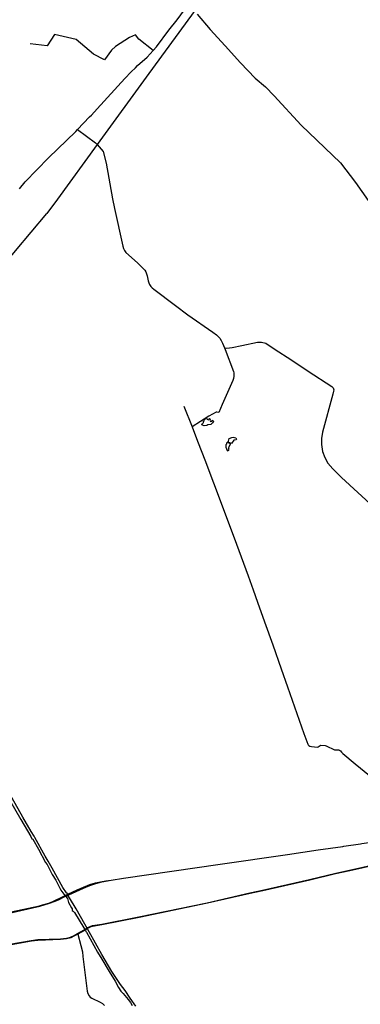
# Model space of a CAD drawing. Header units: millimetres. Extents: x 664923 to 767831, y 3118803 to 3207600.
# Tile 417 of 422: x 748674 to 754774, y 3175020 to 3192631. Entities that reach past the tile are written whole.
import ezdxf

# ---------------------------------------------------------------- set-up
doc = ezdxf.new("R2010")
doc.units = ezdxf.units.MM
for name, color, linetype in [('railways', 4, 'Continuous'), ('roads_2', 2, 'Continuous'), ('roads_3', 3, 'Continuous'), ('water', 7, 'Continuous')]:
    doc.layers.add(name, color=color, linetype=linetype)

msp = doc.modelspace()

# ---------------------------------------------------------------- linework, layer by layer
at = {"layer": 'railways'}
for points in [[(754050.76, 3195889.07), (752537.41, 3193815.5), (751751.2, 3192714.42), (750986.99, 3191666.85)], [(750986.99, 3191666.85), (750060.98, 3190397.69), (749350.18, 3189423.67), (749163.56, 3189165.96)], [(746111.55, 3185475.27), (746446.29, 3185903.68), (747049.33, 3186628.74), (748600.46, 3188497.04), (749163.56, 3189165.96)], [(749549.13, 3176994.34), (749704.51, 3177066.97), (749816.77, 3177115.3), (749931.63, 3177160.33), (750035.02, 3177191.77), (750123.53, 3177212.88), (750219.69, 3177229.14), (750314.99, 3177243.43), (750531.72, 3177275.93), (752263.51, 3177528.71), (753471.62, 3177701.88), (754020.44, 3177780.63), (754458.8, 3177845.3), (754480.55, 3177848.28), (754775.01, 3177892.29), (754801.79, 3177895.38), (755800.65, 3178040.84)], [(749555.29, 3176981.11), (749815.43, 3177100.24), (749928.56, 3177146.92), (750036.04, 3177183.46), (750143.77, 3177208.3), (750314.99, 3177243.43)], [(748082.08, 3176562.24), (748318.99, 3176629.9), (749029.95, 3176782.84), (749084.99, 3176799.05), (749195.09, 3176831.46), (749268.32, 3176860.58), (749466.91, 3176953.33)], [(748082.08, 3176562.24), (748272.58, 3176602.19), (749033.49, 3176774.57), (749206.93, 3176826.7), (749291.9, 3176856.91), (749368.42, 3176889.44), (749473.07, 3176940.11)], [(749466.91, 3176953.33), (749549.13, 3176994.34)], [(749473.07, 3176940.11), (749555.29, 3176981.11)]]:
    msp.add_lwpolyline(points, dxfattribs=at)
at = {"layer": 'roads_2'}
for points in [[(748670.5, 3189603.75), (748770.01, 3189733.5), (749190.84, 3190162.87), (749677.06, 3190630.35), (749710.35, 3190665.39), (749925.41, 3190891.74), (749958.22, 3190925.79), (750064.77, 3191038.18), (750557.75, 3191576.7), (750672.47, 3191698.42), (750747.72, 3191772.07), (750785.75, 3191809.28), (750955.96, 3191961.41), (751066.12, 3192081.97), (751124.63, 3192146.01), (751343.57, 3192446.77), (751492.95, 3192630.96), (751690.72, 3192898.55)], [(751066.12, 3192081.97), (750808.87, 3192280.11), (750747.16, 3192360.53), (750642.28, 3192314.81), (750390.31, 3192154.68), (750317.7, 3192088.29), (750192.67, 3191912.48), (749994.99, 3192015.02), (749685.79, 3192276.48), (749297.43, 3192363.86), (749168.44, 3192165.16), (748859.7, 3192199.77)], [(749710.35, 3190665.39), (750033.22, 3190428.35), (750060.98, 3190397.69), (750166.71, 3190273.72), (750224.94, 3190062.72), (750337.66, 3189429.09), (750370.9, 3189255.8), (750520.46, 3188580.07), (750533.88, 3188541.16), (750550.6, 3188504.83), (750575.73, 3188467), (750782.69, 3188279.61), (750886.27, 3188180.92), (750914.64, 3188149.01), (750934.58, 3188118.58), (750946.99, 3188087.14), (750957.01, 3188050.66), (750974.84, 3187962.62), (750985.76, 3187922.81), (751001.46, 3187894.79), (751022.3, 3187861.88), (751047.16, 3187836.55), (751078.71, 3187812.22), (751464.11, 3187516.92), (751683.15, 3187353.98), (752130.95, 3187044.2), (752196.56, 3186996.4), (752219.69, 3186973.55), (752257.46, 3186933.49), (752280.94, 3186894.79), (752303.82, 3186845.22), (752340.07, 3186759.25), (752352.43, 3186731.15), (752503.5, 3186339.83), (752509.09, 3186314.09), (752509.58, 3186291.58), (752506.98, 3186256.48), (752501.19, 3186214.64), (752488.6, 3186175.98), (752300.81, 3185748.9), (752237.73, 3185603.19), (752203.99, 3185611.63), (752193.95, 3185610.58), (752062.95, 3185538.49), (751761.81, 3185347.29)], [(752351.65, 3186760.13), (752383.18, 3186756.64), (752479.38, 3186767.07), (752652.64, 3186806.51), (752934.44, 3186862.71), (753003.54, 3186866.3), (753081.47, 3186844.84), (753230.48, 3186746.11), (753549.4, 3186542.41), (753840.81, 3186346.26), (754264.14, 3186072.05), (754287.78, 3186045.46), (754296.8, 3186012.07), (754293.29, 3185985.09), (754279.71, 3185930.35), (754095.32, 3185254.66), (754078.91, 3185141.65), (754079.15, 3185035.28), (754094.5, 3184908.37), (754138.84, 3184798.78), (754193.47, 3184697.75), (754281.78, 3184595.59), (754438.06, 3184444.43), (755022.28, 3183908.58)], [(751615.39, 3185721.51), (751761.81, 3185347.29)], [(751761.81, 3185347.29), (751856.34, 3185090.96), (751999.28, 3184726.1), (752081.99, 3184518.33), (752212.57, 3184173.33), (752558.05, 3183251.22), (752767.5, 3182684.95), (752856.86, 3182433.19), (752931.29, 3182212.8), (753059.7, 3181862.57), (753209.63, 3181450.18), (753357.39, 3181021.87), (753470.13, 3180698.8), (753763.57, 3179862.96), (753831.44, 3179674.94), (753838.5, 3179659.23), (753850.49, 3179647.81), (753870.85, 3179637.41), (753897.84, 3179631.32), (754005.45, 3179621.98), (754018.83, 3179623.93), (754053.55, 3179648.07), (754067.71, 3179652.55), (754143.32, 3179648.35), (754162.76, 3179642.1), (754308.59, 3179573.5), (754322.92, 3179570.47), (754359.82, 3179571.28), (754385.02, 3179570.16), (754401.11, 3179563.83), (754418.15, 3179551.68), (754433.7, 3179531.15), (754458.64, 3179503.32), (754681.59, 3179323.7), (754938.74, 3179114.78)], [(749894.83, 3176393.32), (749937.83, 3176414.43), (749978.23, 3176427.05), (750145.23, 3176454.75), (750809.02, 3176584.63), (752033.95, 3176837.35), (752796.67, 3177014.92), (753022.76, 3177061.73), (753862.66, 3177253.34), (754335.41, 3177367.16), (754581.27, 3177416.48), (755298.43, 3177578.95)], [(755304.44, 3177568.66), (754583.78, 3177407.26), (754331.8, 3177354.35), (753867.91, 3177242.65), (753030.34, 3177050.69), (752800.42, 3177001.89), (752039.97, 3176827.06), (750814.39, 3176571.57), (750146.28, 3176440.82), (749980.48, 3176413.92), (749947.58, 3176405.9), (749902.35, 3176384.74)], [(744943.93, 3175316.36), (745027.68, 3175379.67), (745061.6, 3175402.81), (745093.96, 3175418.87), (745121.74, 3175427.54), (745147.92, 3175434.25), (745334.27, 3175468.75), (745609.44, 3175533), (746593.53, 3175711.74), (746794.04, 3175755.68), (747981.54, 3175996.89), (748282.81, 3176057.6), (748882.72, 3176163.86), (748999.66, 3176177.12), (749406.48, 3176192.42), (749513.33, 3176200.3), (749585.52, 3176221.06), (749650.66, 3176253.68), (749711.19, 3176287.58), (749830.48, 3176354.38)], [(749832.2, 3176342.3), (749714.3, 3176276.05), (749656.15, 3176243.36), (749590.75, 3176210.47), (749514.47, 3176188.54), (749404.61, 3176180.59), (749001.12, 3176163.18), (748885.22, 3176152.39), (748291.42, 3176045.03), (747982.42, 3175984.15), (746798.22, 3175742.6), (746597.37, 3175701.39), (745612.79, 3175520.15), (745339.2, 3175456.32), (745147.64, 3175421.79), (745124.47, 3175416.12), (745098.49, 3175406.58), (745065.79, 3175390.39), (745037.18, 3175372.42), (744952.59, 3175310.67)], [(749830.48, 3176354.38), (749894.83, 3176393.32)], [(749902.35, 3176384.74), (749832.2, 3176342.3)]]:
    msp.add_lwpolyline(points, dxfattribs=at)
at = {"layer": 'roads_3'}
for points in [[(751850.98, 3192731.42), (752083.24, 3192457.13), (752353.68, 3192162.82), (752628.5, 3191860.28), (752890.13, 3191586.63), (753078, 3191428.11), (753228.18, 3191268.76), (753713.25, 3190745.64), (754419.71, 3190068.89), (754687.25, 3189720.28), (754912.37, 3189395.76)], [(749711.19, 3176287.58), (749714.3, 3176276.05), (749769.67, 3176071.36), (749796.97, 3175958.49), (749806.99, 3175873.82), (749835.33, 3175636.09), (749864.56, 3175395.37), (749883.74, 3175253.48), (749895.29, 3175212.1), (749917.8, 3175170.14), (749935.99, 3175150.67), (749965.47, 3175128.17), (750118.16, 3175060.97), (750159.23, 3175033.28), (750193.35, 3174998.37)]]:
    msp.add_lwpolyline(points, dxfattribs=at)
at = {"layer": 'water'}
for points in [[(752147.63, 3185449.34), (752132.88, 3185423.03), (752120.52, 3185415.48), (752097.58, 3185390.78), (752040.69, 3185384.55), (752023.29, 3185374.15), (751979.01, 3185366.52), (751947.74, 3185377.53), (751936.74, 3185382.29), (751934.06, 3185389.74), (751942.13, 3185404.1), (751952.15, 3185405.99), (751961.06, 3185421.2), (751964.46, 3185426.66), (751966.24, 3185449.85), (751977.92, 3185457.15), (751983.23, 3185468.4), (751979.64, 3185482.12), (752015.51, 3185500.81), (752029.42, 3185494.26), (752034.28, 3185486.96), (752053.4, 3185476.65), (752062.86, 3185483.48), (752070.15, 3185495.32), (752087.15, 3185484.84), (752080.79, 3185468.85), (752083.14, 3185455.78), (752093.04, 3185445.19), (752113.85, 3185452.88), (752121.9, 3185468.08), (752147.63, 3185449.34)], [(752405.29, 3184915.98), (752394.25, 3184922.4), (752369.49, 3184981.11), (752372.39, 3185002.03), (752371.68, 3185034.55), (752383.24, 3185043.16), (752382.79, 3185064.01), (752411.46, 3185095.5), (752425.57, 3185140.86), (752470.44, 3185160.2), (752495.54, 3185163.24), (752541.93, 3185150.9), (752551.4, 3185139.43), (752557.52, 3185127.88), (752548.52, 3185117.67), (752509.21, 3185112.65), (752466.98, 3185049.15), (752406.83, 3185077.04), (752401.94, 3185070.26), (752446.84, 3185049.54), (752414.09, 3184974.57), (752420.12, 3184967.19), (752404.68, 3184944.33), (752418.22, 3184938.78), (752412.6, 3184926.98), (752405.29, 3184915.98)]]:
    msp.add_lwpolyline(points, close=True, dxfattribs=at)
for points in [[(748378.52, 3178876.13), (748696.56, 3178325.27), (748876.77, 3178021.06), (748891.06, 3177980.46), (748908.03, 3177971.64), (749010.01, 3177794.32), (749139.31, 3177555.81), (749166.05, 3177522.15), (749256.34, 3177342.07), (749318.93, 3177240.72), (749414.23, 3177062.41), (749466.16, 3176988.38), (749529.03, 3176913.75), (749551.61, 3176839.09), (749599.81, 3176744.11), (749611.96, 3176725.16), (749612.5, 3176700.12), (749632.97, 3176684.7), (749658.68, 3176660.2), (749824.03, 3176385.7), (749851.71, 3176347.05), (749857.31, 3176320.46), (749873.47, 3176310.78), (750067.47, 3175953.39), (750145.66, 3175829.81), (750273.87, 3175605.43), (750385.04, 3175431.63), (750444.47, 3175321.85), (750487.88, 3175255.13), (750528.22, 3175213.42), (750618.71, 3175104.3), (750658.76, 3175052.46), (750687.89, 3175001.61)], [(750755.17, 3174987.66), (750655.07, 3175130.96), (750565.7, 3175266), (750479.47, 3175372.71), (750322.53, 3175606.48), (750148.12, 3175910.86), (749916.95, 3176318.4), (749685.78, 3176726.74), (749566.61, 3176922.91), (749542.33, 3176959.13), (749524.48, 3177008.84), (749510.08, 3177015.2), (749447.64, 3177109.05), (749253.94, 3177453.9), (749185.82, 3177578.51), (749130.1, 3177672.5), (748945.12, 3178003.32), (748935.34, 3178028.99), (748882.42, 3178109.68), (748730.04, 3178368.56), (748486.67, 3178801.64)]]:
    msp.add_lwpolyline(points, dxfattribs=at)

doc.saveas('drawing.dxf')
